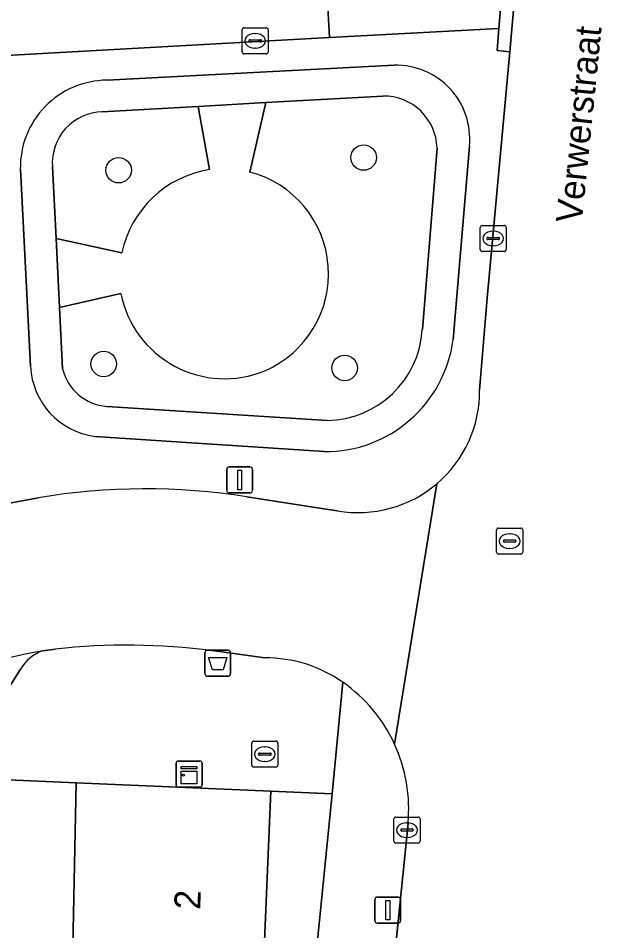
# Model space of a CAD drawing. Extents: x 160856 to 161310, y 384024 to 384878.
# Drawn here: x 161109.19 to 161131.59, y 384683.44 to 384718.5 of the extents above; entities that cross this region are included whole.
import ezdxf

# ---------------------------------------------------------------- set-up
doc = ezdxf.new("R2010")
doc.units = 0
for name, color, linetype in [('IMGEO_Afvalbak', 7, 'Continuous'), ('IMGEO_Boom', 7, 'Continuous'), ('IMGEO_Brandkraan', 7, 'Continuous'), ('IMGEO_Erf', 7, 'Continuous'), ('IMGEO_Groenvoorziening', 7, 'Continuous'), ('IMGEO_Kast', 7, 'Continuous'), ('IMGEO_Kolk', 7, 'Continuous'), ('IMGEO_Lichtmast', 7, 'Continuous'), ('IMGEO_Openbare_ruimte_label', 7, 'Continuous'), ('IMGEO_Pand', 7, 'Continuous'), ('IMGEO_Pand_nummerreeks', 7, 'Continuous'), ('IMGEO_Parkeervlak_open', 7, 'Continuous'), ('IMGEO_Rijbaan_lokaal_open', 7, 'Continuous'), ('IMGEO_Rioolput', 7, 'Continuous'), ('IMGEO_Voetpad_open', 7, 'Continuous')]:
    doc.layers.add(name, color=color, linetype=linetype)

msp = doc.modelspace()

# ---------------------------------------------------------------- linework, layer by layer
at = {"layer": 'IMGEO_Afvalbak'}
for p, q in [((161116.353, 384693.32), (161116.353, 384694.12)), ((161116.353, 384694.12), (161116.353, 384693.32)), ((161116.453, 384694.22), (161117.243, 384694.22)), ((161117.243, 384694.22), (161116.453, 384694.22)), ((161117.343, 384694.12), (161117.343, 384693.32)), ((161117.343, 384693.32), (161117.343, 384694.12)), ((161117.243, 384693.22), (161116.453, 384693.22)), ((161116.453, 384693.22), (161117.243, 384693.22))]:
    msp.add_line(p, q, dxfattribs=at)
msp.add_lwpolyline([(161116.496, 384693.934), (161117.2, 384693.934), (161117.051, 384693.464), (161116.645, 384693.464), (161116.496, 384693.934)], dxfattribs=at)
for centre, start, end in [((161116.453, 384694.12), 90, 180), ((161116.453, 384694.12), 90, 180), ((161117.243, 384694.12), 0, 90), ((161117.243, 384694.12), 360, 90), ((161116.453, 384693.32), 180, 270), ((161116.453, 384693.32), 180, 270), ((161117.243, 384693.32), 270, 0), ((161117.243, 384693.32), 270, 0)]:
    msp.add_arc(centre, 0.1, start, end, dxfattribs=at)
at = {"layer": 'IMGEO_Boom'}
for centre in [(161122.448, 384713.149), (161113.042, 384712.663), (161112.47, 384705.218), (161121.719, 384705.064)]:
    msp.add_circle(centre, 0.489, dxfattribs=at)
at = {"layer": 'IMGEO_Brandkraan'}
for p, q in [((161118.156, 384689.8), (161118.156, 384690.652)), ((161118.231, 384690.726), (161119.083, 384690.726)), ((161118.644, 384690.506), (161118.669, 384690.506)), ((161119.157, 384690.652), (161119.157, 384689.8)), ((161118.415, 384690.22), (161118.415, 384690.232)), ((161118.853, 384690.183), (161118.455, 384690.183)), ((161118.458, 384690.269), (161118.856, 384690.269)), ((161118.899, 384690.232), (161118.899, 384690.22)), ((161119.083, 384689.726), (161118.231, 384689.726)), ((161118.667, 384689.946), (161118.642, 384689.946))]:
    msp.add_line(p, q, dxfattribs=at)
for points in [[(161118.156, 384689.8), (161118.156, 384690.652)], [(161118.231, 384690.726), (161119.083, 384690.726)], [(161119.157, 384690.652), (161119.157, 384689.8)], [(161119.083, 384689.726), (161118.231, 384689.726)]]:
    msp.add_lwpolyline(points, dxfattribs=at)
for centre, radius, start, end in [((161118.233, 384690.65), 0.0765, 91.552, 178.448), ((161118.233, 384690.65), 0.0765, 91.552, 178.448), ((161119.081, 384690.65), 0.0765, 1.552, 88.448), ((161119.081, 384690.65), 0.0765, 1.552, 88.448), ((161118.455, 384690.229), 0.0403, 85.8775, 175.7526), ((161118.452, 384690.219), 0.0366, 178.938, 274.7102), ((161118.856, 384690.226), 0.043, 264.8664, 352.4533), ((161118.86, 384690.231), 0.0386, 1.7309, 96.639), ((161118.233, 384689.802), 0.0765, 181.552, 268.448), ((161118.233, 384689.802), 0.0765, 181.552, 268.448), ((161119.081, 384689.802), 0.0765, 271.552, 358.448), ((161119.081, 384689.802), 0.0765, 271.552, 358.448)]:
    msp.add_arc(centre, radius, start, end, dxfattribs=at)
for centre, major_axis, ratio, start_param, end_param in [((161118.643, 384690.226), (-0.387, 0.002), 0.722429, 4.712389, 7.853982), ((161118.668, 384690.226), (-0.39, 0.002), 0.717154, 1.570796, 4.712389)]:
    msp.add_ellipse(centre, major_axis=major_axis, ratio=ratio, start_param=start_param, end_param=end_param, dxfattribs=at)
at = {"layer": 'IMGEO_Erf'}
msp.add_lwpolyline([(161120.269, 384678.968), (161121.235, 384688.699), (161118.882, 384688.805), (161118.519, 384680.014)], dxfattribs=at)
at = {"layer": 'IMGEO_Groenvoorziening'}
for points in [[(161123.187, 384715.514), (161118.692, 384715.261), (161118.086, 384712.593)], [(161116.535, 384712.688), (161116.099, 384715.115), (161112.417, 384714.908)], [(161124.703, 384706.539), (161125.268, 384713.509)], [(161110.501, 384712.803), (161110.639, 384710.042), (161113.163, 384709.483)], [(161113.13, 384707.929), (161110.772, 384707.385), (161110.89, 384705.03)], [(161112.591, 384703.586), (161121.045, 384703.042)]]:
    msp.add_lwpolyline(points, dxfattribs=at)
for centre, radius, start, end in [((161123.213, 384713.458), 2.056, 1.4122, 90.719), ((161112.462, 384712.943), 1.966, 91.3008, 184.0814), ((161117.174, 384708.639), 4.099, 98.9698, 168.1212), ((161117.049, 384708.676), 4.052, 293.4078, 75.175), ((161117.112, 384708.708), 4.057, 191.067, 292.4143), ((161120.977, 384706.774), 3.733, 271.0361, 356.3858), ((161112.74, 384705.486), 1.905, 193.8326, 265.5107)]:
    msp.add_arc(centre, radius, start, end, dxfattribs=at)
at = {"layer": 'IMGEO_Kast'}
for p, q in [((161115.249, 384689.033), (161115.249, 384689.874)), ((161115.249, 384689.874), (161115.249, 384689.033)), ((161115.324, 384689.958), (161116.165, 384689.958)), ((161116.165, 384689.958), (161115.324, 384689.958)), ((161116.249, 384689.883), (161116.249, 384689.042)), ((161116.249, 384689.042), (161116.249, 384689.883)), ((161116.174, 384688.958), (161115.333, 384688.958)), ((161115.333, 384688.958), (161116.174, 384688.958))]:
    msp.add_line(p, q, dxfattribs=at)
for points in [[(161115.444, 384689.748), (161116.044, 384689.748), (161116.044, 384689.663), (161115.444, 384689.663), (161115.444, 384689.748)], [(161115.444, 384689.573), (161116.044, 384689.573), (161116.044, 384689.084), (161115.444, 384689.084), (161115.444, 384689.573)]]:
    msp.add_lwpolyline(points, dxfattribs=at)
msp.add_circle((161115.528, 384689.422), 0.0377, dxfattribs=at)
for centre, start, end in [((161115.327, 384689.88), 92.4484, 184.2845), ((161115.327, 384689.88), 92.4484, 184.2845), ((161116.171, 384689.88), 2.4484, 94.2845), ((161116.171, 384689.88), 2.4484, 94.2845), ((161115.327, 384689.036), 182.4484, 274.2845), ((161115.327, 384689.036), 182.4484, 274.2845), ((161116.171, 384689.036), 272.4484, 4.2845), ((161116.171, 384689.036), 272.4484, 4.2845)]:
    msp.add_arc(centre, 0.0779, start, end, dxfattribs=at)
at = {"layer": 'IMGEO_Kolk'}
for p, q in [((161117.858, 384718.135), (161118.71, 384718.135)), ((161117.783, 384717.209), (161117.783, 384718.061)), ((161118.271, 384717.915), (161118.296, 384717.915)), ((161118.784, 384718.061), (161118.784, 384717.209)), ((161118.042, 384717.629), (161118.042, 384717.641)), ((161118.48, 384717.592), (161118.082, 384717.592)), ((161118.085, 384717.678), (161118.483, 384717.678)), ((161118.526, 384717.641), (161118.526, 384717.629)), ((161118.71, 384717.135), (161117.858, 384717.135)), ((161118.294, 384717.355), (161118.269, 384717.355)), ((161126.923, 384709.613), (161126.923, 384710.465)), ((161126.998, 384710.539), (161127.85, 384710.539)), ((161127.924, 384710.465), (161127.924, 384709.613)), ((161127.182, 384710.033), (161127.182, 384710.045)), ((161127.225, 384710.082), (161127.623, 384710.082)), ((161127.411, 384710.319), (161127.436, 384710.319)), ((161127.666, 384710.045), (161127.666, 384710.033)), ((161127.62, 384709.996), (161127.222, 384709.996)), ((161127.434, 384709.759), (161127.409, 384709.759)), ((161127.85, 384709.539), (161126.998, 384709.539)), ((161123.613, 384686.882), (161123.613, 384687.734)), ((161123.688, 384687.808), (161124.54, 384687.808)), ((161124.101, 384687.588), (161124.126, 384687.588)), ((161124.614, 384687.734), (161124.614, 384686.882)), ((161123.872, 384687.302), (161123.872, 384687.314)), ((161124.31, 384687.265), (161123.912, 384687.265)), ((161123.915, 384687.351), (161124.313, 384687.351)), ((161124.356, 384687.314), (161124.356, 384687.302)), ((161124.124, 384687.028), (161124.099, 384687.028)), ((161124.54, 384686.808), (161123.688, 384686.808))]:
    msp.add_line(p, q, dxfattribs=at)
for points in [[(161117.858, 384718.135), (161118.71, 384718.135)], [(161117.783, 384717.209), (161117.783, 384718.061)], [(161118.784, 384718.061), (161118.784, 384717.209)], [(161118.71, 384717.135), (161117.858, 384717.135)], [(161126.923, 384709.613), (161126.923, 384710.465)], [(161126.998, 384710.539), (161127.85, 384710.539)], [(161127.924, 384710.465), (161127.924, 384709.613)], [(161127.85, 384709.539), (161126.998, 384709.539)], [(161123.613, 384686.882), (161123.613, 384687.734)], [(161123.688, 384687.808), (161124.54, 384687.808)], [(161124.614, 384687.734), (161124.614, 384686.882)], [(161124.54, 384686.808), (161123.688, 384686.808)]]:
    msp.add_lwpolyline(points, dxfattribs=at)
for centre, radius, start, end in [((161117.86, 384718.059), 0.0765, 91.552, 178.448), ((161117.86, 384718.059), 0.0765, 91.552, 178.448), ((161118.708, 384718.059), 0.0765, 1.552, 88.448), ((161118.708, 384718.059), 0.0765, 1.552, 88.448), ((161118.082, 384717.638), 0.0403, 85.8775, 175.7526), ((161118.079, 384717.628), 0.0366, 178.938, 274.7102), ((161118.483, 384717.635), 0.043, 264.8664, 352.4533), ((161118.487, 384717.64), 0.0386, 1.7309, 96.639), ((161117.86, 384717.211), 0.0765, 181.552, 268.448), ((161117.86, 384717.211), 0.0765, 181.552, 268.448), ((161118.708, 384717.211), 0.0765, 271.552, 358.448), ((161118.708, 384717.211), 0.0765, 271.552, 358.448), ((161127, 384710.463), 0.0765, 91.552, 178.448), ((161127, 384710.463), 0.0765, 91.552, 178.448), ((161127.848, 384710.463), 0.0765, 1.552, 88.448), ((161127.848, 384710.463), 0.0765, 1.552, 88.448), ((161127.222, 384710.042), 0.0403, 85.8775, 175.7526), ((161127.219, 384710.032), 0.0366, 178.938, 274.7102), ((161127.623, 384710.039), 0.043, 264.8664, 352.4533), ((161127.627, 384710.044), 0.0386, 1.7309, 96.639), ((161127, 384709.615), 0.0765, 181.552, 268.448), ((161127, 384709.615), 0.0765, 181.552, 268.448), ((161127.848, 384709.615), 0.0765, 271.552, 358.448), ((161127.848, 384709.615), 0.0765, 271.552, 358.448), ((161123.69, 384687.732), 0.0765, 91.552, 178.448), ((161123.69, 384687.732), 0.0765, 91.552, 178.448), ((161124.538, 384687.732), 0.0765, 1.552, 88.448), ((161124.538, 384687.732), 0.0765, 1.552, 88.448), ((161123.912, 384687.311), 0.0403, 85.8775, 175.7526), ((161123.909, 384687.301), 0.0366, 178.938, 274.7102), ((161124.313, 384687.308), 0.043, 264.8664, 352.4533), ((161124.317, 384687.313), 0.0386, 1.7309, 96.639), ((161123.69, 384686.884), 0.0765, 181.552, 268.448), ((161123.69, 384686.884), 0.0765, 181.552, 268.448), ((161124.538, 384686.884), 0.0765, 271.552, 358.448), ((161124.538, 384686.884), 0.0765, 271.552, 358.448)]:
    msp.add_arc(centre, radius, start, end, dxfattribs=at)
for centre, major_axis, ratio, start_param, end_param in [((161118.27, 384717.635), (-0.387, 0.002), 0.722429, 4.712389, 7.853982), ((161118.295, 384717.635), (-0.39, 0.002), 0.717154, 1.570796, 4.712389), ((161127.41, 384710.039), (-0.387, 0.002), 0.722429, 4.712389, 7.853982), ((161127.435, 384710.039), (-0.39, 0.002), 0.717154, 1.570796, 4.712389), ((161124.1, 384687.308), (-0.387, 0.002), 0.722429, 4.712389, 7.853982), ((161124.125, 384687.308), (-0.39, 0.002), 0.717154, 1.570796, 4.712389)]:
    msp.add_ellipse(centre, major_axis=major_axis, ratio=ratio, start_param=start_param, end_param=end_param, dxfattribs=at)
at = {"layer": 'IMGEO_Lichtmast'}
for p, q in [((161117.293, 384701.263), (161118.083, 384701.263)), ((161118.083, 384701.263), (161117.293, 384701.263)), ((161117.193, 384700.363), (161117.193, 384701.163)), ((161117.193, 384701.163), (161117.193, 384700.363)), ((161118.183, 384701.163), (161118.183, 384700.363)), ((161118.183, 384700.363), (161118.183, 384701.163)), ((161118.083, 384700.263), (161117.293, 384700.263)), ((161117.293, 384700.263), (161118.083, 384700.263)), ((161122.88, 384683.832), (161122.88, 384684.632)), ((161122.88, 384684.632), (161122.88, 384683.832)), ((161122.98, 384684.732), (161123.77, 384684.732)), ((161123.77, 384684.732), (161122.98, 384684.732)), ((161123.87, 384684.632), (161123.87, 384683.832)), ((161123.87, 384683.832), (161123.87, 384684.632)), ((161123.77, 384683.732), (161122.98, 384683.732)), ((161122.98, 384683.732), (161123.77, 384683.732))]:
    msp.add_line(p, q, dxfattribs=at)
for points in [[(161117.613, 384701.138), (161117.763, 384701.138), (161117.763, 384700.388), (161117.613, 384700.388), (161117.613, 384701.138)], [(161123.3, 384684.607), (161123.45, 384684.607), (161123.45, 384683.857), (161123.3, 384683.857), (161123.3, 384684.607)]]:
    msp.add_lwpolyline(points, dxfattribs=at)
for centre, start, end in [((161117.293, 384701.163), 90, 180), ((161117.293, 384701.163), 90, 180), ((161118.083, 384701.163), 0, 90), ((161118.083, 384701.163), 360, 90), ((161117.293, 384700.363), 180, 270), ((161117.293, 384700.363), 180, 270), ((161118.083, 384700.363), 270, 0), ((161118.083, 384700.363), 270, 0), ((161122.98, 384684.632), 90, 180), ((161122.98, 384684.632), 90, 180), ((161123.77, 384684.632), 0, 90), ((161123.77, 384684.632), 360, 90), ((161122.98, 384683.832), 180, 270), ((161122.98, 384683.832), 180, 270), ((161123.77, 384683.832), 270, 0), ((161123.77, 384683.832), 270, 0)]:
    msp.add_arc(centre, 0.1, start, end, dxfattribs=at)
at = {"layer": 'IMGEO_Pand'}
for points in [[(161101.449, 384683.236), (161107.775, 384676.801), (161111.12, 384680.32), (161111.238, 384680.315), (161111.412, 384689.129), (161107.617, 384689.293)], [(161111.412, 384689.129), (161111.238, 384680.315), (161113.524, 384680.221), (161118.519, 384680.014), (161118.882, 384688.805)]]:
    msp.add_lwpolyline(points, close=True, dxfattribs=at)
at = {"layer": 'IMGEO_Parkeervlak_open'}
msp.add_lwpolyline([(161108.293, 384691.946), (161109.275, 384693.49)], dxfattribs=at)
for centre, radius, start, end in [((161113.136, 384676.403), 18.039, 99.5884, 134.2287), ((161110.609, 384692.732), 1.534, 108.1535, 150.3962)]:
    msp.add_arc(centre, radius, start, end, dxfattribs=at)
at = {"layer": 'IMGEO_Rijbaan_lokaal_open'}
for points in [[(161121.139, 384717.759), (161127.641, 384718.106), (161128.202, 384724.839), (161120.943, 384721.23)], [(161071.831, 384718.54), (161072.03, 384715.044), (161101.964, 384716.699), (161108.035, 384717.035), (161121.139, 384717.759), (161120.943, 384721.23), (161119.828, 384721.163), (161119.802, 384721.162)]]:
    msp.add_lwpolyline(points, close=True, dxfattribs=at)
for points in [[(161128.722, 384724.796), (161128.062, 384717.217), (161127.187, 384707.75), (161126.904, 384704.217)], [(161123.637, 384690.611), (161125.26, 384700.616)], [(161125.26, 384700.616), (161123.637, 384690.611)], [(161109.961, 384700.078), (161108.011, 384699.714)], [(161121.441, 384699.577), (161121.09, 384699.632), (161117.959, 384700.117)], [(161110.131, 384694.19), (161110.61, 384694.265)], [(161116.636, 384694.204), (161118.652, 384693.925)], [(161124.153, 384687.559), (161123.323, 384679.407), (161131.032, 384680.485)]]:
    msp.add_lwpolyline(points, dxfattribs=at)
for centre, radius, start, end in [((161122.242, 384704.17), 4.662, 310.3401, 0.5827), ((161122.243, 384704.169), 4.661, 260.099, 310.3401), ((161114.081, 384675.231), 25.186, 81.1434, 99.4153), ((161113.364, 384668.606), 25.806, 82.7149, 96.1252), ((161113.136, 384676.403), 18.039, 99.5884, 134.2287), ((161118.688, 384688.779), 5.146, 54.8365, 90.4033), ((161118.245, 384688.121), 5.939, 24.7846, 54.9924), ((161118.259, 384688.132), 5.921, 354.4453, 24.7472)]:
    msp.add_arc(centre, radius, start, end, dxfattribs=at)
at = {"layer": 'IMGEO_Rioolput'}
for p, q in [((161127.556, 384697.986), (161127.556, 384698.838)), ((161127.631, 384698.912), (161128.483, 384698.912)), ((161128.557, 384698.838), (161128.557, 384697.986)), ((161127.858, 384698.455), (161128.256, 384698.455)), ((161128.044, 384698.692), (161128.069, 384698.692)), ((161127.815, 384698.406), (161127.815, 384698.418)), ((161128.253, 384698.369), (161127.855, 384698.369)), ((161128.067, 384698.132), (161128.042, 384698.132)), ((161128.299, 384698.418), (161128.299, 384698.406)), ((161128.483, 384697.912), (161127.631, 384697.912))]:
    msp.add_line(p, q, dxfattribs=at)
for points in [[(161127.556, 384697.986), (161127.556, 384698.838)], [(161127.631, 384698.912), (161128.483, 384698.912)], [(161128.557, 384698.838), (161128.557, 384697.986)], [(161128.483, 384697.912), (161127.631, 384697.912)]]:
    msp.add_lwpolyline(points, dxfattribs=at)
for centre, radius, start, end in [((161127.633, 384698.836), 0.0765, 91.552, 178.448), ((161127.633, 384698.836), 0.0765, 91.552, 178.448), ((161128.481, 384698.836), 0.0765, 1.552, 88.448), ((161128.481, 384698.836), 0.0765, 1.552, 88.448), ((161127.855, 384698.415), 0.0403, 85.8775, 175.7526), ((161128.26, 384698.417), 0.0386, 1.7309, 96.639), ((161127.852, 384698.405), 0.0366, 178.938, 274.7102), ((161128.256, 384698.412), 0.043, 264.8664, 352.4533), ((161127.633, 384697.988), 0.0765, 181.552, 268.448), ((161127.633, 384697.988), 0.0765, 181.552, 268.448), ((161128.481, 384697.988), 0.0765, 271.552, 358.448), ((161128.481, 384697.988), 0.0765, 271.552, 358.448)]:
    msp.add_arc(centre, radius, start, end, dxfattribs=at)
for centre, major_axis, ratio, start_param, end_param in [((161128.043, 384698.412), (-0.387, 0.002), 0.722429, 4.712389, 7.853982), ((161128.068, 384698.412), (-0.39, 0.002), 0.717154, 1.570796, 4.712389)]:
    msp.add_ellipse(centre, major_axis=major_axis, ratio=ratio, start_param=start_param, end_param=end_param, dxfattribs=at)
at = {"layer": 'IMGEO_Voetpad_open'}
msp.add_lwpolyline([(161128.722, 384724.796), (161128.202, 384724.839), (161127.641, 384718.106), (161127.57, 384717.257), (161128.062, 384717.217)], close=True, dxfattribs=at)
for points in [[(161126.904, 384704.217), (161127.187, 384707.75), (161128.062, 384717.217), (161127.57, 384717.257), (161127.641, 384718.106), (161121.139, 384717.759), (161108.035, 384717.035), (161108.062, 384716.536), (161107.975, 384714.798), (161108.517, 384702.943), (161108.011, 384699.714), (161109.961, 384700.078)], [(161112.597, 384716.123), (161123.627, 384716.695)], [(161123.627, 384716.695), (161112.597, 384716.123)], [(161112.417, 384714.908), (161116.099, 384715.115), (161118.692, 384715.261), (161123.187, 384715.514)], [(161118.086, 384712.593), (161118.692, 384715.261), (161116.099, 384715.115), (161116.535, 384712.688)], [(161126.511, 384713.592), (161125.887, 384706.156)], [(161125.887, 384706.156), (161126.511, 384713.592)], [(161125.268, 384713.509), (161124.703, 384706.539)], [(161109.658, 384705.131), (161109.269, 384712.701)], [(161109.269, 384712.701), (161109.658, 384705.131)], [(161110.89, 384705.03), (161110.772, 384707.385), (161110.639, 384710.042), (161110.501, 384712.803)], [(161113.163, 384709.483), (161110.639, 384710.042), (161110.772, 384707.385), (161113.13, 384707.929)], [(161121.045, 384703.042), (161112.591, 384703.586)], [(161120.933, 384701.85), (161112.133, 384702.431)], [(161112.133, 384702.431), (161120.933, 384701.85)], [(161117.959, 384700.117), (161121.09, 384699.632), (161121.441, 384699.577)], [(161110.61, 384694.265), (161110.131, 384694.19)], [(161118.652, 384693.925), (161116.636, 384694.204)], [(161109.275, 384693.49), (161108.293, 384691.946)], [(161101.449, 384683.236), (161107.617, 384689.293), (161111.412, 384689.129), (161118.882, 384688.805), (161121.235, 384688.699), (161121.652, 384692.986)], [(161121.652, 384692.986), (161121.235, 384688.699), (161120.269, 384678.968), (161123.323, 384679.407), (161124.153, 384687.559)]]:
    msp.add_lwpolyline(points, dxfattribs=at)
for centre, radius, start, end in [((161123.699, 384713.871), 2.825, 354.3405, 91.4697), ((161123.699, 384713.871), 2.825, 354.3405, 91.4697), ((161112.625, 384712.766), 3.357, 90.4788, 181.1169), ((161112.625, 384712.766), 3.357, 90.4788, 181.1169), ((161123.213, 384713.458), 2.056, 1.4122, 90.719), ((161112.462, 384712.943), 1.966, 91.3008, 184.0814), ((161117.174, 384708.639), 4.099, 98.9698, 168.1212), ((161117.049, 384708.676), 4.052, 293.4078, 75.175), ((161117.112, 384708.708), 4.057, 191.067, 292.4143), ((161120.977, 384706.774), 3.733, 271.0361, 356.3858), ((161120.974, 384706.805), 4.955, 269.5215, 352.4727), ((161120.974, 384706.805), 4.955, 269.5215, 352.4727), ((161112.516, 384705.267), 2.861, 182.7172, 262.3037), ((161112.516, 384705.267), 2.861, 182.7172, 262.3037), ((161112.74, 384705.486), 1.905, 193.8326, 265.5107), ((161122.242, 384704.17), 4.662, 310.3401, 0.5827), ((161122.243, 384704.169), 4.661, 260.099, 310.3401), ((161114.081, 384675.231), 25.186, 81.1434, 99.4153), ((161113.364, 384668.606), 25.806, 82.7149, 96.1252), ((161110.609, 384692.732), 1.534, 108.1535, 150.3962), ((161118.688, 384688.779), 5.146, 54.8365, 90.4033), ((161118.245, 384688.121), 5.939, 24.7846, 54.9924), ((161118.259, 384688.132), 5.921, 354.4453, 24.7472)]:
    msp.add_arc(centre, radius, start, end, dxfattribs=at)

# ---------------------------------------------------------------- texts
at = {"layer": 'IMGEO_Openbare_ruimte_label'}
msp.add_text('Verwerstraat', height=1, rotation=84.2039, dxfattribs=at).set_placement((161130.821, 384710.601))
at = {"layer": 'IMGEO_Pand_nummerreeks'}
msp.add_text('2', height=1, rotation=87.6355, dxfattribs=at).set_placement((161116.171, 384684.237))

doc.saveas('drawing.dxf')
